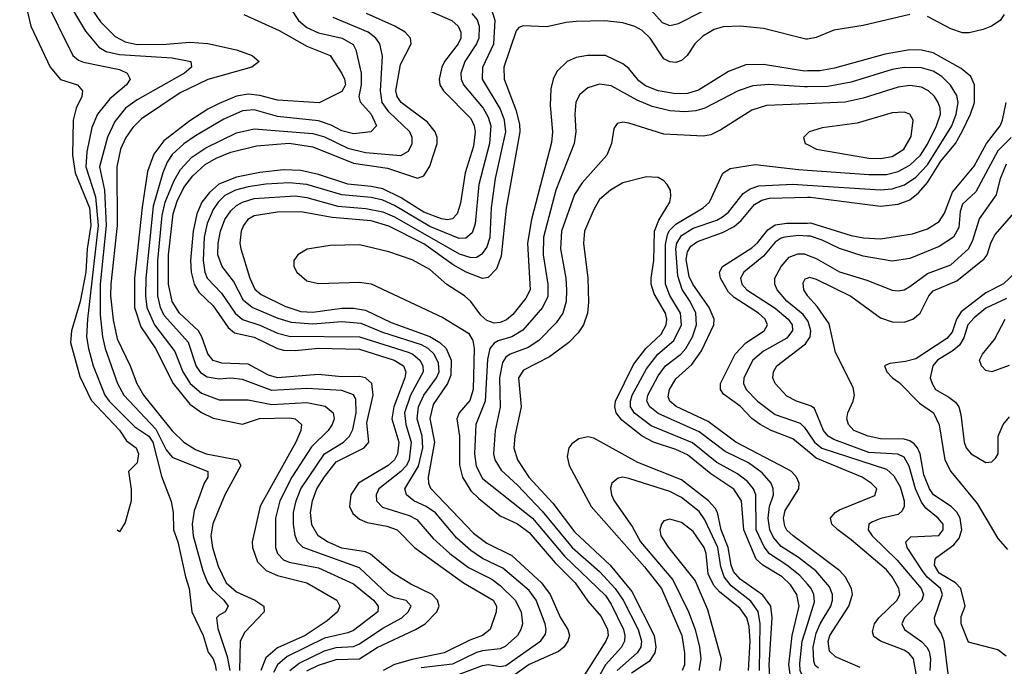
# Model space of a CAD drawing. Header units: inches. Extents: x 990535 to 1117859, y 769386 to 892122.
# Tile 306 of 656: x 1067309 to 1070673, y 772784 to 774993. Entities that reach past the tile are written whole.
import ezdxf

# ---------------------------------------------------------------- set-up
doc = ezdxf.new("R2010")
doc.units = ezdxf.units.IN
doc.header["$MEASUREMENT"] = 0
doc.layers.add('B0767', color=7, linetype='Continuous')
doc.layers.add('B0777', color=7, linetype='Continuous')

msp = doc.modelspace()

# ---------------------------------------------------------------- linework, layer by layer
at = {"layer": 'B0767', "color": 5}
for points, elevation in [([(1067309.2, 775130.8), (1067347.5, 774970), (1067413.4, 774830), (1067448.7, 774788.7), (1067506.3, 774770), (1067524.2, 774750), (1067521, 774730), (1067502.4, 774690), (1067492.2, 774650), (1067489.8, 774530), (1067499.1, 774470), (1067547.2, 774350), (1067552.7, 774290), (1067539.3, 774210), (1067534.7, 774130), (1067515.2, 774030), (1067486.2, 773930), (1067483.2, 773890), (1067514.6, 773774.6), (1067553.1, 773693.1), (1067650, 773590.5), (1067674.2, 773554.2), (1067706.5, 773530), (1067715, 773510), (1067710, 773479.3), (1067680.7, 773450), (1067690.3, 773389.7), (1067690.4, 773350), (1067670, 773276), (1067650, 773244.2), (1067641.9, 773249)], 3020), ([(1067391.6, 775071.6), (1067490.7, 774870), (1067510, 774854.5), (1067527.7, 774847.7), (1067650, 774822.1), (1067676.3, 774810), (1067687, 774790), (1067674, 774770), (1067617.2, 774722.8), (1067574.6, 774670), (1067555.7, 774624.3), (1067538.2, 774541.8), (1067534.8, 774490), (1067568, 774388), (1067577.2, 774290), (1067540.8, 773970), (1067537.7, 773910), (1067543.7, 773870), (1067560.5, 773810), (1067600.2, 773710), (1067615.1, 773690), (1067702.8, 773602.8), (1067750, 773569.8), (1067763.6, 773550), (1067794.1, 773434.1), (1067826.7, 773346.7), (1067833.3, 773310), (1067834.4, 773250), (1067849.3, 773210), (1067875, 773090), (1067888.1, 773050), (1067897.3, 772970), (1067935.7, 772890), (1067952.9, 772832.9), (1067970, 772810.2), (1067976.8, 772790), (1067980.1, 772770)], 3040), ([(1067527.8, 775070), (1067585.2, 774985.2), (1067634.8, 774934.8), (1067670, 774916.7), (1067710, 774908.2), (1067810, 774908.9), (1067890, 774916.1), (1067951.4, 774911.4), (1068050, 774889.7), (1068103.6, 774870), (1068127.2, 774850), (1068101.8, 774830), (1067951.6, 774788.4), (1067857.6, 774742.4), (1067725.4, 774654.6), (1067695.8, 774624.2), (1067671.4, 774590), (1067653.7, 774550), (1067641.3, 774490), (1067641.9, 774290), (1067620.4, 774090), (1067619.8, 774050), (1067628.1, 773968.1), (1067642.7, 773902.7), (1067686.8, 773810), (1067708.8, 773750), (1067731.8, 773710), (1067830, 773588.8), (1067870, 773549.4), (1067910, 773524.6), (1067946.7, 773510), (1068054.2, 773490), (1068064.9, 773470), (1068010.3, 773369.7), (1067969.2, 773270.8), (1067962.2, 773230), (1067968, 773190), (1067986.6, 773126.6), (1068015, 773070), (1068050, 773039), (1068112.6, 773010), (1068143.5, 772990), (1068144.8, 772970), (1068078.7, 772901.3), (1068062.8, 772870), (1068059.7, 772770)], 3080), ([(1067476.3, 775050), (1067533.6, 774953.6), (1067579.3, 774899.3), (1067604.3, 774884.3), (1067650, 774873.6), (1067830, 774862.1), (1067893.7, 774850), (1067895.8, 774830), (1067872.7, 774810), (1067710, 774719.1), (1067670.1, 774690), (1067634.6, 774645.4), (1067608.7, 774591.3), (1067582.1, 774490), (1067598.4, 774410), (1067604.1, 774290), (1067584.3, 774090), (1067584.6, 773984.6), (1067591.8, 773910), (1067601.3, 773870), (1067643.4, 773750), (1067665.3, 773710), (1067774.4, 773594.4), (1067810, 773524.2), (1067830, 773498.8), (1067951.4, 773450), (1067951.6, 773430), (1067938.8, 773410), (1067904.7, 773315.3), (1067898.9, 773270), (1067901.9, 773230), (1067934.5, 773110), (1067950.2, 773070.2), (1067966.7, 773046.7), (1068006.8, 773010), (1068021.5, 772990), (1068011.3, 772970), (1067990, 772959.4), (1067981.6, 772950), (1067986.3, 772913.7), (1068018, 772818), (1068027.1, 772770)], 3060), ([(1068235.3, 775030), (1068261.2, 774990), (1068290, 774966.5), (1068330, 774947.4), (1068411.1, 774930), (1068448.3, 774908.3), (1068457.7, 774890), (1068476.1, 774810), (1068475.5, 774770), (1068468.1, 774730), (1068472.3, 774712.3), (1068510, 774670.1), (1068527.8, 774630), (1068508.5, 774610), (1068450, 774603.4), (1068410, 774612.8), (1068372.7, 774632.7), (1068330, 774647.5), (1068190, 774661.8), (1068110, 774685.2), (1068070, 774681.6), (1068006.6, 774653.4), (1067910, 774596.2), (1067870, 774568.3), (1067830, 774531.8), (1067813.4, 774506.6), (1067797.8, 774470), (1067764.7, 774355.3), (1067739.6, 774110), (1067738.6, 774050), (1067743.8, 774010), (1067770, 773950.9), (1067839.3, 773859.3), (1067866.4, 773790), (1067891.1, 773750), (1067930, 773716.8), (1067990, 773695), (1068090, 773694.4), (1068170, 773678.4), (1068290, 773685.8), (1068353.2, 773673.2), (1068380.4, 773650), (1068383.8, 773630), (1068376.8, 773610), (1068363.4, 773590), (1068306, 773534), (1068239.1, 773430), (1068197.4, 773350), (1068183.5, 773290), (1068183.1, 773190), (1068189.5, 773169.5), (1068210, 773148.3), (1068230, 773140.4), (1068330, 773120.2), (1068450, 773065.9), (1068517.7, 773010), (1068533.6, 772990), (1068532.5, 772970), (1068450, 772906.8), (1068430, 772898.3), (1068350, 772880.9), (1068222.4, 772817.6), (1068190.1, 772790), (1068176.4, 772763.6)], 3140), ([(1068645.1, 775050), (1068785, 774990), (1068807.1, 774970), (1068816.5, 774950), (1068816.4, 774930), (1068807.3, 774910), (1068760.1, 774850), (1068750.8, 774830), (1068741.9, 774790), (1068744.9, 774770), (1068756.6, 774750), (1068850, 774655.2), (1068861.6, 774630), (1068864.5, 774610), (1068859.3, 774560.7), (1068830.7, 774469.3), (1068814.4, 774365.6), (1068803.1, 774330), (1068787.9, 774312.1), (1068770.9, 774309.1), (1068750, 774312.3), (1068690, 774335.4), (1068610, 774385.7), (1068550, 774415), (1068510, 774423.3), (1068430, 774430.4), (1068330, 774463.5), (1068270, 774478), (1068210, 774479.8), (1068130, 774470.6), (1068050, 774455.2), (1067989.5, 774430.5), (1067957, 774403), (1067931.6, 774370), (1067914.6, 774330), (1067901.5, 774270), (1067892.7, 774170), (1067895.4, 774130), (1067904.9, 774090), (1067921.6, 774061.6), (1067970, 774016), (1068021.7, 773941.7), (1068043.2, 773923.2), (1068110, 773908.2), (1068189.7, 773869.7), (1068210, 773864.2), (1068250, 773862.8), (1068330, 773870.7), (1068470, 773867.8), (1068588.9, 773830), (1068620.5, 773810), (1068628.1, 773790), (1068624.3, 773770), (1068586.8, 773670), (1068580.2, 773630), (1068604.1, 773550), (1068599.8, 773510), (1068589.4, 773490), (1068567.6, 773470), (1068466.3, 773410), (1068440.1, 773370), (1068435.3, 773330), (1068446.6, 773306.6), (1068470, 773286.4), (1068495.9, 773275.9), (1068562.9, 773262.9), (1068598.8, 773250), (1068658.2, 773190), (1068825.5, 773070), (1068927, 773010), (1068937.6, 772990), (1068936.8, 772970), (1068916.6, 772910), (1068890.1, 772890), (1068846.3, 772873.7), (1068759.4, 772830), (1068650, 772808), (1068589.3, 772790.7), (1068550.4, 772769.6)], 3220), ([(1068790, 772750), (1068890, 772787.5), (1068910, 772790.4), (1068950, 772784), (1068970, 772787.1), (1069089, 772871), (1069105.3, 772894.7), (1069108.1, 772910), (1069104.2, 772930), (1069073.9, 773010), (1069050, 773043.4), (1068959.4, 773119.4), (1068890, 773152.7), (1068850, 773179.9), (1068802, 773222), (1068730, 773308.2), (1068698, 773330), (1068655, 773350), (1068630.1, 773370), (1068624.9, 773390), (1068671.6, 773468.4), (1068686.6, 773530), (1068683.5, 773570), (1068666.8, 773630), (1068671.7, 773670), (1068689.6, 773710), (1068733.2, 773770), (1068741.7, 773790), (1068739.3, 773819.3), (1068724.6, 773850), (1068704, 773870), (1068682.2, 773882.1), (1068550, 773924.9), (1068475.4, 773955.4), (1068410, 773960.7), (1068310, 773952.7), (1068238, 773958), (1068191.7, 773971.7), (1068103.1, 774010), (1068073.3, 774033.3), (1068039.4, 774099.4), (1068000.5, 774150), (1067986.5, 774190), (1067987, 774230), (1067995.4, 774270), (1068010.4, 774310), (1068030, 774340.1), (1068050, 774358.2), (1068070.8, 774370), (1068110, 774382), (1068250, 774390.9), (1068290, 774385.3), (1068396.2, 774356.2), (1068492.1, 774347.9), (1068550, 774336.4), (1068590, 774319.2), (1068810, 774193.1), (1068850, 774180.3), (1068870, 774181.9), (1068890, 774194.1), (1068905.2, 774214.8), (1068916.6, 774250), (1068921, 774350), (1068934.9, 774450), (1068970, 774610), (1068964.9, 774650), (1068949.9, 774689.9), (1068889.7, 774790), (1068891.7, 774830), (1068928.3, 774910), (1068933.8, 774990), (1068921.1, 775030)], 3260), ([(1069456, 775036), (1069503.5, 774983.5), (1069530, 774973.3), (1069560.1, 774979.9), (1069640.4, 775020.4)], 3260), ([(1068074.4, 775010), (1068195.9, 774955.9), (1068290, 774902.6), (1068369.4, 774870), (1068410, 774808.4), (1068418.9, 774790), (1068421.7, 774770), (1068410, 774747.9), (1068331.7, 774708.3), (1068190, 774718.3), (1068130, 774733.6), (1068090, 774738.2), (1068050, 774731.1), (1067990, 774706.6), (1067952.4, 774687.6), (1067890, 774646.8), (1067801.3, 774578.7), (1067767, 774533), (1067746.2, 774473.8), (1067727.6, 774352.4), (1067701, 774110), (1067701.6, 774010), (1067723.5, 773943.5), (1067773.5, 773870), (1067833.7, 773750), (1067890, 773680.2), (1067930, 773651.7), (1067970, 773631.7), (1068070, 773611.4), (1068128.9, 773631.1), (1068232.4, 773632.4), (1068250, 773629), (1068271.4, 773610), (1068270.1, 773590), (1068253, 773550), (1068131.1, 773331.1), (1068103.7, 773210), (1068104, 773190), (1068121.5, 773141.5), (1068151.4, 773111.4), (1068190, 773094.9), (1068290, 773069), (1068393, 773010), (1068402.2, 772990), (1068394.8, 772970), (1068359.9, 772940.1), (1068284.9, 772890), (1068190, 772847), (1068150, 772813.1), (1068133.4, 772770)], 3120), ([(1068232.4, 772770), (1068264.4, 772795.6), (1068350, 772837.5), (1068390, 772848.7), (1068450, 772852.6), (1068470, 772861), (1068550, 772914.5), (1068614.2, 772950), (1068636.3, 772970), (1068645.9, 772990), (1068628.9, 773008.9), (1068590, 773018.4), (1068567.2, 773030), (1068470, 773120.2), (1068277, 773190), (1068257.8, 773210), (1068250.6, 773230.6), (1068244.3, 773270), (1068244.5, 773310), (1068254, 773350), (1068270.1, 773390), (1068350, 773509.6), (1068415, 773550), (1068435.9, 773570), (1068446.8, 773593.2), (1068458, 773650), (1068457.4, 773697.4), (1068450, 773711.8), (1068410, 773726.8), (1068290, 773733.6), (1068170, 773726.2), (1068070, 773763.6), (1068030, 773767.9), (1067990, 773765.5), (1067950, 773772.3), (1067930, 773784.5), (1067911.6, 773810), (1067885.3, 773890), (1067802.7, 773982.7), (1067790, 774010), (1067780.8, 774050), (1067780.9, 774170), (1067795.5, 774324.5), (1067806.6, 774370), (1067836.5, 774443.5), (1067858.7, 774481.3), (1067897.1, 774522.9), (1067944.6, 774555.4), (1068050, 774606.4), (1068110, 774620.1), (1068310, 774604.1), (1068350, 774592.4), (1068430, 774554.4), (1068490, 774538.6), (1068610.7, 774529.3), (1068636.8, 774543.2), (1068650.1, 774569.9), (1068649.7, 774590), (1068641.6, 774610), (1068570, 774678), (1068547.1, 774710), (1068541.7, 774750), (1068548, 774868), (1068539.5, 774910), (1068525.8, 774930), (1068500.1, 774950), (1068379.8, 774999.7)], 3160), ([(1068290, 772769.3), (1068330, 772788.7), (1068390, 772807.8), (1068470, 772809.5), (1068530, 772849), (1068660.8, 772910), (1068694.4, 772930), (1068734.6, 772970), (1068742, 772990), (1068736.3, 773010), (1068718, 773030), (1068645.1, 773065.1), (1068583.1, 773103.1), (1068507.8, 773167.8), (1068490, 773175.5), (1068410, 773188.4), (1068360.7, 773210), (1068328.3, 773230), (1068307.3, 773267.3), (1068302.2, 773310), (1068309.2, 773350), (1068324.2, 773390), (1068350, 773432), (1068390, 773482.3), (1068485.9, 773530), (1068502.2, 773550), (1068495.4, 773615.4), (1068516.4, 773710), (1068512.3, 773750), (1068490.1, 773770), (1068470, 773773.9), (1068410, 773773.3), (1068330, 773780.5), (1068190, 773770), (1068159.1, 773779.1), (1068090, 773816), (1067999.5, 773819.5), (1067970, 773829), (1067951.8, 773851.8), (1067931, 773910), (1067919.5, 773930), (1067854.8, 773990), (1067830, 774030), (1067817.2, 774090), (1067817.8, 774190), (1067833.3, 774330), (1067847.1, 774372.9), (1067870, 774420.1), (1067900.1, 774459.9), (1067942.3, 774497.7), (1067979.9, 774520.1), (1068030, 774540.5), (1068118.4, 774561.6), (1068230, 774571), (1068310, 774558.7), (1068450, 774503.2), (1068565.8, 774485.8), (1068668.1, 774451.9), (1068690, 774458.9), (1068710, 774492.9), (1068734.7, 774570), (1068734.9, 774590), (1068728.9, 774610), (1068702.7, 774642.7), (1068612.2, 774710), (1068598.5, 774730), (1068593.7, 774750), (1068610, 774839.7), (1068646.4, 774910), (1068644.6, 774930), (1068625.4, 774950), (1068590.1, 774970), (1068493.6, 775013.6)], 3180), ([(1068853.8, 775013.8), (1068872.3, 774992.3), (1068878.7, 774970), (1068877.2, 774930), (1068870, 774910.6), (1068830.1, 774850), (1068816.5, 774810), (1068817.7, 774790), (1068825.5, 774770), (1068892.5, 774690), (1068910, 774660.1), (1068918.7, 774630), (1068914.3, 774570), (1068877.1, 774430), (1068864.9, 774295), (1068854.7, 774265.3), (1068833.5, 774246.5), (1068810, 774245.7), (1068710, 774286.4), (1068590, 774358.5), (1068550, 774376.1), (1068510, 774385.7), (1068410, 774394.6), (1068290.1, 774429.9), (1068230, 774435.8), (1068150, 774431.4), (1068090, 774421.4), (1068045.8, 774410), (1068010, 774391.9), (1067986.9, 774370), (1067970, 774344.9), (1067950, 774296.3), (1067939, 774250), (1067935.5, 774170), (1067942.1, 774130), (1067950, 774110.1), (1067999.1, 774059.1), (1068045.1, 773990), (1068070, 773968.9), (1068130, 773949.3), (1068190, 773921.6), (1068230, 773911.5), (1068470, 773909.8), (1068636.6, 773856.7), (1068652.4, 773850), (1068676.4, 773830), (1068686.6, 773810), (1068687.7, 773790), (1068643.7, 773710), (1068623.5, 773650), (1068628.1, 773610), (1068646.9, 773550), (1068639.8, 773490), (1068630.3, 773470), (1068611.2, 773450), (1068536, 773390), (1068526.5, 773370), (1068527.9, 773350), (1068548.1, 773328.2), (1068639.1, 773299.1), (1068665.8, 773285.8), (1068721.1, 773221.1), (1068778.8, 773170), (1068842.4, 773122.4), (1068921.5, 773081.5), (1068950, 773060.6), (1069001.5, 773010), (1069021.7, 772970), (1069026.4, 772930), (1069021.5, 772910), (1069009.2, 772890), (1068967.5, 772852.5), (1068950, 772844.3), (1068890, 772837.6), (1068870, 772831.3), (1068787.8, 772792.2), (1068680.5, 772779.5)], 3240), ([(1070000, 774926.6), (1069994.3, 774925.7), (1069850, 774962.1), (1069770, 774970.5), (1069711.8, 774968.2), (1069681.4, 774958.6), (1069643.1, 774936.8), (1069615.9, 774910), (1069589.6, 774870), (1069570, 774853), (1069550, 774846.9), (1069530, 774848.4), (1069510, 774859.1), (1069462.3, 774930), (1069435.7, 774955.7), (1069410, 774969.7), (1069370, 774981.8), (1069308.4, 774988.4), (1069210, 774986.7), (1069176.4, 774983.6), (1069110, 774968.2), (1069028.7, 774971.3), (1069014.4, 774965.6), (1069005.6, 774954.4), (1068963.2, 774830), (1068963.8, 774790), (1069004.3, 774684.3), (1069016.3, 774636.3), (1069018.1, 774610), (1068971.1, 774348.9), (1068954.4, 774185.6), (1068937.7, 774142.3), (1068910, 774112.5), (1068890, 774109.2), (1068833.8, 774130), (1068790, 774155.7), (1068690, 774227.6), (1068570, 774288), (1068510, 774305.9), (1068376.8, 774316.8), (1068270, 774336.6), (1068190, 774335.2), (1068110, 774323), (1068088.5, 774310), (1068073.3, 774290), (1068065.5, 774270), (1068061.1, 774230), (1068064.2, 774210), (1068095.6, 774110), (1068112.1, 774072.1), (1068134.3, 774054.3), (1068214.4, 774014.4), (1068270, 773996.3), (1068310, 773994), (1068410, 774007.3), (1068450, 774007.5), (1068490, 774001.2), (1068578.3, 773958.3), (1068710, 773910.4), (1068744.4, 773890), (1068766, 773870), (1068783.5, 773830), (1068781.5, 773778.5), (1068770.2, 773749.8), (1068721.8, 773678.2), (1068709.7, 773630.3), (1068725.9, 773550), (1068704.8, 773430), (1068705.8, 773410), (1068712.8, 773392.8), (1068858.8, 773238.8), (1068904.9, 773204.9), (1068990, 773162.3), (1069091.8, 773070), (1069120.7, 773030), (1069156.3, 772950), (1069181.2, 772910), (1069187, 772890), (1069182, 772870), (1069167.8, 772850), (1069150, 772835.2), (1069050, 772790.7), (1068970, 772734)], 3280), ([(1070000, 774817.5), (1069990, 774817.3), (1069850, 774839.8), (1069790, 774838.5), (1069730, 774815.9), (1069628.2, 774751.8), (1069590, 774740.7), (1069550, 774739.1), (1069490, 774750.2), (1069446.6, 774766.6), (1069424, 774784), (1069390, 774825.8), (1069370, 774842.3), (1069310, 774870.7), (1069249.3, 774870.7), (1069210, 774863.2), (1069179.2, 774850), (1069144, 774816), (1069131.6, 774790), (1069123.2, 774756.8), (1069120.8, 774699.2), (1069128.7, 774610), (1069126.3, 774573.7), (1069057, 774310), (1069043.9, 774230), (1069053.2, 774070), (1069038.6, 774041.4), (1068993.5, 773986.4), (1068972.1, 773967.9), (1068950, 773958.1), (1068930, 773956.7), (1068904.9, 773964.9), (1068884.1, 773984.1), (1068850, 774030.7), (1068828.2, 774050), (1068768.8, 774088.8), (1068710, 774139.8), (1068650, 774173), (1068570, 774200), (1068470, 774223.3), (1068370, 774221.7), (1068291.6, 774208.4), (1068259.1, 774190), (1068245.7, 774170), (1068245.7, 774150), (1068256, 774130), (1068290, 774100.7), (1068330, 774092), (1068470, 774096.3), (1068510, 774090.5), (1068755.1, 773975.1), (1068842.6, 773922.6), (1068857.3, 773897.4), (1068861.7, 773870), (1068858, 773730), (1068847.3, 773692.7), (1068810.1, 773650), (1068802.8, 773630), (1068811.3, 773570), (1068811, 773471.1), (1068821.6, 773430), (1068850, 773384.1), (1068877.1, 773357.1), (1068950, 773297.8), (1069010, 773270.6), (1069050, 773241.9), (1069138.1, 773138.1), (1069206.9, 773070), (1069250, 773006.4), (1069294.9, 772954.9), (1069317.4, 772910), (1069318.8, 772890), (1069311.4, 772870), (1069230, 772742.8)], 3320), ([(1070000, 774763.7), (1069990, 774763.6), (1069868.4, 774771.6), (1069813.1, 774766.9), (1069763.2, 774750), (1069649.8, 774690.2), (1069618.4, 774681.6), (1069581.7, 774678.3), (1069530, 774681.5), (1069470, 774696.6), (1069418, 774718), (1069330, 774767.3), (1069290, 774772.7), (1069250, 774759.9), (1069223.1, 774736.9), (1069208.9, 774711.1), (1069205.2, 774670), (1069208.4, 774610), (1069203.6, 774570), (1069140.6, 774410), (1069098.7, 774250), (1069096.8, 774190), (1069113.4, 774090), (1069112.8, 774047.2), (1069094.8, 774010), (1069028.2, 773931.8), (1068990.2, 773910), (1068943.7, 773896.3), (1068930, 773888.3), (1068915.6, 773870), (1068907.4, 773832.6), (1068899, 773690), (1068867.3, 773610), (1068862.7, 773510), (1068868.2, 773468.2), (1068890, 773426), (1069061.1, 773290), (1069170, 773160.6), (1069310, 773025.8), (1069330, 772996.1), (1069371.9, 772910), (1069376.8, 772890), (1069375.7, 772870), (1069365.1, 772850), (1069310.3, 772789.6), (1069266.8, 772713.2)], 3340), ([(1070000, 774705.8), (1069860.2, 774699.8), (1069810, 774684.1), (1069703.7, 774616.3), (1069670, 774599.9), (1069645.4, 774594.6), (1069510, 774602.1), (1069390, 774638.7), (1069370, 774642.5), (1069350, 774638), (1069338.9, 774621.1), (1069330.2, 774570), (1069315, 774530), (1069230, 774435.8), (1069204.3, 774395.7), (1069160.2, 774270), (1069156.9, 774210), (1069174.6, 774110), (1069177, 774070), (1069175.4, 774030), (1069164.1, 773990), (1069142.2, 773957.8), (1069082.8, 773897.2), (1069046.5, 773873.5), (1068984.1, 773850), (1068970, 773840.1), (1068957.9, 773822.1), (1068948.1, 773770), (1068950.4, 773669.6), (1068933.8, 773590), (1068927.8, 773510), (1068931.8, 773490), (1068954.4, 773454.4), (1069010, 773403.4), (1069094.2, 773314.2), (1069196.5, 773190), (1069290, 773108.6), (1069343.1, 773050), (1069370.7, 773010), (1069422.4, 772910), (1069433.8, 772870), (1069430.9, 772850), (1069418.5, 772830), (1069350, 772769.9)], 3360), ([(1070000, 774603.8), (1069986.7, 774590), (1069992.4, 774570), (1070000, 774566)], 3380), ([(1070000, 773064.6), (1069974.5, 773094.5), (1069930, 773130), (1069870, 773168), (1069852, 773192.1), (1069825.3, 773250), (1069823.6, 773370), (1069815.7, 773390), (1069795.3, 773415.3), (1069761.6, 773441.6), (1069690, 773480.1), (1069607.2, 773547.2), (1069465.7, 773605.7), (1069408.9, 773648.9), (1069395.8, 773670), (1069395.2, 773690), (1069401.5, 773710), (1069450, 773800.7), (1069488.7, 773850), (1069543.4, 773896.6), (1069569.9, 773950), (1069566.6, 773990), (1069530, 774050.4), (1069515.6, 774090), (1069515.1, 774224.9), (1069521.6, 774258.4), (1069528.1, 774271.9), (1069550, 774294.9), (1069643.4, 774350), (1069665.8, 774370), (1069711, 774469), (1069735.6, 774484.4), (1069821.7, 774498.3), (1069970, 774480.8), (1070000, 774478.6)], 3360), ([(1069948.4, 772708.4), (1069936.9, 772790), (1069947.5, 772890), (1069971.7, 772990), (1069963.7, 773030), (1069942.1, 773062.1), (1069913.3, 773090), (1069847.6, 773130), (1069824.6, 773150), (1069783, 773250), (1069774.7, 773350), (1069748.9, 773388.9), (1069670, 773441.3), (1069590, 773507), (1069550, 773525.2), (1069473.9, 773550), (1069435.6, 773570), (1069365.5, 773625.5), (1069346.5, 773650), (1069341.7, 773670), (1069344.2, 773690), (1069405.4, 773814.6), (1069448.4, 773870), (1069500.8, 773919.2), (1069517.9, 773950), (1069520.1, 773970), (1069515, 773990), (1069476.3, 774056.3), (1069466.4, 774090), (1069466.1, 774110), (1069475.3, 774170), (1069477.6, 774270), (1069492, 774308), (1069529.8, 774370), (1069533.8, 774390), (1069532.1, 774410), (1069521.3, 774430), (1069510, 774442.4), (1069490, 774453.5), (1069450, 774456.1), (1069370, 774435.2), (1069327.6, 774410), (1069290, 774378.2), (1069270, 774343.9), (1069238.7, 774270), (1069234.7, 774230), (1069250.1, 774110), (1069251.8, 774028.2), (1069248.8, 773990), (1069234.6, 773950), (1069217.1, 773922.9), (1069184.5, 773890), (1069119.1, 773840.9), (1069030, 773795.9), (1069012.8, 773770), (1069022.5, 773670), (1069000.6, 773570), (1068997.6, 773530), (1069009.7, 773490), (1069048.8, 773430), (1069130, 773341.3), (1069204, 773244), (1069326.3, 773130), (1069400.3, 773040.3), (1069476.3, 772890), (1069482.4, 772850), (1069479, 772830), (1069459.6, 772800.4), (1069399.2, 772760.8)], 3380), ([(1070000, 773132.5), (1069970, 773155.7), (1069910, 773194.1), (1069884, 773224), (1069871.5, 773250), (1069865.8, 773290), (1069871, 773330), (1069883.8, 773370), (1069882.9, 773390), (1069875.6, 773410), (1069845.1, 773445.1), (1069798.8, 773478.8), (1069718.5, 773518.5), (1069630, 773584.6), (1069490, 773647.4), (1069461.8, 773670), (1069451.4, 773690), (1069454.9, 773710), (1069490, 773776.6), (1069515.7, 773810), (1069567.6, 773850), (1069584.7, 773870), (1069607.8, 773910), (1069621.6, 773950), (1069618.4, 773990), (1069599.3, 774030), (1069571.6, 774071.6), (1069557.4, 774117.4), (1069550.4, 774210), (1069554.4, 774230), (1069570, 774255.6), (1069610, 774280.7), (1069690, 774308.2), (1069710, 774319.6), (1069730, 774335.7), (1069781, 774399), (1069804.8, 774415.2), (1069834.4, 774425.5), (1069950, 774430.7), (1070000, 774427.5)], 3340), ([(1070000, 773193.5), (1069951.3, 773230), (1069930, 773249.9), (1069923.2, 773263.2), (1069918.2, 773290), (1069923.7, 773316.3), (1069970.8, 773390), (1069971.3, 773410), (1069962.3, 773430), (1069945.2, 773450), (1069930, 773459.1), (1069755.1, 773550), (1069660.5, 773620.5), (1069551.7, 773671.7), (1069529.5, 773690), (1069524.8, 773704.8), (1069528.6, 773730), (1069550, 773766), (1069604.8, 773815.2), (1069638.7, 773861.3), (1069680.1, 773950), (1069680.9, 773970), (1069664.7, 774010), (1069608.9, 774088.9), (1069596, 774116), (1069586.3, 774173.7), (1069590, 774199.8), (1069601.3, 774218.7), (1069624.6, 774235.4), (1069710, 774265.8), (1069750, 774286.5), (1069773.6, 774306.4), (1069818.8, 774361.3), (1069844, 774376), (1069870, 774383.1), (1070000, 774386.2)], 3320), ([(1070000, 773520.3), (1069950, 773561.4), (1069875.9, 773590), (1069838.4, 773610), (1069810.4, 773630.4), (1069770, 773672.6), (1069713.7, 773713.7), (1069703.5, 773730), (1069703.5, 773750), (1069753.7, 773850), (1069790, 773888.6), (1069852.2, 773930), (1069863.4, 773950), (1069855.3, 773970), (1069832.6, 773990), (1069750, 774043.7), (1069730, 774062.6), (1069702.6, 774110), (1069699.9, 774130), (1069709.7, 774150.3), (1069810, 774213.4), (1069830, 774230.4), (1069864.6, 774275.4), (1069890, 774291.6), (1069930, 774297.6), (1070000, 774298.3)], 3280), ([(1070000, 774253.6), (1069970, 774255.1), (1069923.1, 774250), (1069910, 774246.9), (1069890, 774232.5), (1069850, 774184.9), (1069783.1, 774130), (1069771.8, 774110), (1069775.6, 774090), (1069793.5, 774070), (1069890, 774007), (1069934.6, 773970), (1069947.4, 773950), (1069949.1, 773930.9), (1069930, 773904.9), (1069850, 773860.1), (1069813.3, 773830), (1069782.7, 773770), (1069781.8, 773750), (1069791.3, 773730), (1069830, 773689.5), (1069890, 773644.2), (1069974.7, 773614.7), (1069990, 773600.1), (1070000, 773585.4)], 3260), ([(1070000, 773965.2), (1069985.6, 773985.6), (1069930, 774031.7), (1069896.4, 774070), (1069888.6, 774090), (1069888.5, 774110), (1069909.9, 774150), (1069938.2, 774181.8), (1069966.9, 774193.1), (1069990, 774192.5), (1070000, 774188.7)], 3240), ([(1070000, 774050.6), (1069988.3, 774070), (1069985.6, 774094.4), (1069992.5, 774107.5), (1070000, 774110.2)], 3220), ([(1070000, 773677.7), (1069962.3, 773690), (1069930, 773707), (1069889.9, 773750), (1069882, 773770), (1069883.8, 773790), (1069895, 773810), (1069993.9, 773886.1), (1070000, 773895.8)], 3240), ([(1069879, 772630), (1069868.8, 772790), (1069879.5, 772950), (1069874.9, 772990), (1069847.7, 773027.7), (1069770, 773082.1), (1069748, 773108), (1069739.9, 773130), (1069729.4, 773190), (1069705.8, 773250), (1069692.3, 773310), (1069684.5, 773324.5), (1069662.3, 773350), (1069570, 773421.5), (1069420.3, 773480.3), (1069270, 773563.4), (1069250, 773568.5), (1069218.8, 773561.2), (1069195.7, 773544.3), (1069185, 773530), (1069179, 773501), (1069186, 773470), (1069261, 773330), (1069443.8, 773123.8), (1069502.1, 773050), (1069570.7, 772890), (1069580.6, 772830), (1069579.6, 772790), (1069571.7, 772770)], 3420), ([(1069836.1, 772770), (1069838.8, 772930), (1069831.8, 772971.8), (1069806.5, 773006.5), (1069739.2, 773059.2), (1069715.5, 773090), (1069704.1, 773124.1), (1069693.7, 773190), (1069650, 773285.2), (1069630, 773313.3), (1069570, 773360.8), (1069530, 773381.8), (1069390, 773426.3), (1069370, 773429.8), (1069353.2, 773426.8), (1069331.6, 773410), (1069327.4, 773392.6), (1069330.2, 773370), (1069339.8, 773350), (1069401.4, 773261.4), (1069430.1, 773210), (1069539.9, 773079.9), (1069594, 772970), (1069616, 772910), (1069631.3, 772850), (1069635.7, 772810), (1069628.6, 772770)], 3440), ([(1069798.5, 772770), (1069804.6, 772870), (1069800.8, 772920.8), (1069793.3, 772950), (1069770, 772981.8), (1069699.2, 773039.2), (1069680.3, 773060.3), (1069660.6, 773100.6), (1069654.4, 773170), (1069647.7, 773190), (1069610, 773244.7), (1069570, 773275.8), (1069530, 773287.1), (1069510, 773280.8), (1069501, 773270), (1069495.8, 773250), (1069499.3, 773230), (1069525.2, 773190), (1069616, 773076), (1069658.5, 772978.5), (1069705.1, 772810), (1069699.2, 772770)], 3460), ([(1070000, 772724.7), (1069991.8, 772730), (1069975.4, 772770), (1069973.7, 772793.7), (1069981.6, 772870), (1070000, 772927.7)], 3360)]:
    msp.add_lwpolyline(points, dxfattribs=dict(at, elevation=elevation))
at = {"layer": 'B0777', "color": 5}
for points, elevation in [([(1070350, 775010.9), (1070190, 774972.5), (1070090, 774957.3), (1070030, 774931.6), (1070000, 774926.6)], 3280), ([(1070671.8, 775010), (1070658.2, 774990), (1070629.1, 774970), (1070600.8, 774959.2), (1070552.3, 774947.7), (1070530, 774947.2), (1070490, 774961), (1070410, 775003.2)], 3280), ([(1070000, 774386.2), (1070010, 774386.5), (1070250, 774355.5), (1070310, 774362.5), (1070350, 774377.9), (1070379, 774400.9), (1070410, 774436.6), (1070455.7, 774510), (1070506.1, 774570), (1070530, 774613.1), (1070557.4, 774670), (1070571.1, 774710), (1070570.7, 774770), (1070558.4, 774798.4), (1070525.6, 774825.6), (1070430, 774879.6), (1070390, 774889), (1070350, 774889.3), (1070265.1, 774874.9), (1070092.9, 774827.1), (1070041.9, 774818), (1070000, 774817.5)], 3320), ([(1070000, 774427.5), (1070250, 774411.3), (1070290, 774414.9), (1070331.3, 774428.7), (1070370, 774455.3), (1070410, 774496.5), (1070492.8, 774630), (1070507.9, 774670), (1070514.5, 774710), (1070510, 774733.2), (1070489.3, 774769.3), (1070458.8, 774798.8), (1070430, 774816.4), (1070390, 774827.9), (1070330, 774829.6), (1070290, 774822), (1070150, 774779.1), (1070070, 774764.6), (1070000, 774763.7)], 3340), ([(1070000, 774478.6), (1070210, 774463.8), (1070270, 774463.7), (1070310, 774473.7), (1070350, 774496), (1070386.1, 774530), (1070410, 774567), (1070441.4, 774630), (1070454.3, 774670), (1070453.3, 774690), (1070446.9, 774710), (1070433.7, 774730), (1070413.5, 774750), (1070390, 774762.4), (1070350, 774768.1), (1070310, 774762.1), (1070190, 774724.3), (1070128.6, 774711.4), (1070000, 774705.8)], 3360), ([(1070000, 774298.3), (1070010, 774298.5), (1070150, 774256), (1070192, 774248), (1070250, 774244.3), (1070358.6, 774261.4), (1070410, 774278.5), (1070450, 774303.8), (1070468.2, 774331.8), (1070496, 774404), (1070570, 774491.9), (1070611.7, 774570), (1070658, 774630), (1070666.8, 774650), (1070678.7, 774710)], 3280), ([(1070000, 774566), (1070030.7, 774550), (1070210, 774519.7), (1070250, 774519.1), (1070290, 774525.6), (1070329.1, 774550), (1070354.1, 774594.1), (1070360.8, 774650), (1070349.8, 774669.8), (1070330, 774676.8), (1070290, 774674.1), (1070170, 774639.6), (1070050, 774623.5), (1070006, 774610), (1070000, 774603.8)], 3380), ([(1070695.8, 774590), (1070650, 774545.2), (1070575.6, 774404.4), (1070530, 774363.1), (1070522.1, 774337.9), (1070517.2, 774282.8), (1070499, 774250), (1070450, 774217.8), (1070350, 774177.5), (1070290, 774168.4), (1070190, 774184.7), (1070110, 774211.4), (1070050, 774240.1), (1070010, 774253.1), (1070000, 774253.6)], 3260), ([(1070000, 774188.7), (1070030, 774177.4), (1070110, 774131.8), (1070202.8, 774102.8), (1070290, 774069.5), (1070310, 774066.3), (1070330, 774070.1), (1070350, 774081), (1070410, 774125.4), (1070490, 774155.6), (1070549.9, 774210), (1070564.2, 774235.8), (1070587.4, 774312.6), (1070645.7, 774394.3), (1070659.7, 774450), (1070679.7, 774500.3)], 3240), ([(1070000, 774110.2), (1070007.2, 774112.8), (1070030, 774106.6), (1070148.7, 774048.7), (1070250, 773974.4), (1070290, 773960.3), (1070330, 773959.4), (1070360.2, 773970), (1070385.5, 773990), (1070414.3, 774050), (1070430, 774066.8), (1070510, 774101.2), (1070603.8, 774176.2), (1070614.5, 774190), (1070627.4, 774232.6), (1070640.8, 774259.2), (1070706.7, 774333.3)], 3220), ([(1070712.4, 774130), (1070670, 774090.6), (1070610, 774060), (1070524.8, 773995.2), (1070509.6, 773970.4), (1070494.9, 773925.1), (1070475.8, 773904.2), (1070370, 773834.7), (1070335.2, 773824.8), (1070281.1, 773818.9), (1070263, 773810), (1070270.9, 773790), (1070290.4, 773770), (1070313.2, 773753.2), (1070382.9, 773682.9), (1070430.3, 773650), (1070449.6, 773609.6), (1070469.7, 773490), (1070489.4, 773450), (1070579.9, 773339.9), (1070650, 773220.9), (1070683.4, 773183.4)], 3180), ([(1070679.4, 772819.4), (1070650, 772841.1), (1070550, 772866.8), (1070524.9, 772930), (1070525, 772955), (1070539.2, 772990), (1070524.5, 773050), (1070505.5, 773070), (1070450, 773102.3), (1070433.7, 773130), (1070436.9, 773150), (1070442.6, 773157.4), (1070500.7, 773199.3), (1070518.3, 773221.7), (1070528, 773250), (1070522, 773290), (1070510.6, 773310.6), (1070490.8, 773330), (1070431, 773370), (1070416.9, 773390), (1070397.9, 773437.9), (1070384.9, 773510), (1070376.6, 773530), (1070364.4, 773544.4), (1070350, 773554.8), (1070330, 773560.3), (1070250, 773561.4), (1070207.4, 773570), (1070158.7, 773590), (1070140.2, 773610), (1070134.2, 773630), (1070138, 773650), (1070156.6, 773690), (1070160.3, 773710), (1070156.7, 773736.7), (1070095.6, 773855.6), (1070073.9, 773953.9), (1070033.5, 774013.5), (1070000.3, 774050), (1070000, 774050.6)], 3220), ([(1070679.8, 774040.2), (1070610, 774007.9), (1070570, 773974.9), (1070547.4, 773950), (1070533.8, 773906.2), (1070519.1, 773880.8), (1070497.6, 773862.4), (1070444.5, 773830), (1070428.3, 773810), (1070419.8, 773770), (1070426.4, 773750), (1070437.7, 773730), (1070483.6, 773703.6), (1070506.1, 773686.2), (1070516.9, 773670), (1070524.6, 773644.6), (1070534.9, 773550), (1070542.4, 773530), (1070558.8, 773510), (1070610, 773480.3), (1070630, 773482.4), (1070643.6, 773496.4), (1070651.1, 773510), (1070652, 773570), (1070668.6, 773610), (1070690, 773636.4)], 3160), ([(1070000, 773895.8), (1070008.9, 773910), (1070011.2, 773930), (1070002.2, 773962.2), (1070000, 773965.2)], 3240), ([(1070688.7, 773811.3), (1070630, 773789.8), (1070610, 773794.7), (1070594.8, 773810), (1070587.3, 773830), (1070597.6, 773850), (1070639.4, 773900.6), (1070675.1, 773970)], 3140), ([(1070481.4, 772750), (1070467.2, 772870), (1070457.1, 772897.1), (1070436.6, 772930), (1070434.2, 772950), (1070461.6, 773030), (1070454.3, 773050), (1070409.3, 773089.3), (1070392.6, 773110), (1070341.2, 773190), (1070335.9, 773210), (1070353, 773227), (1070449.2, 773230.8), (1070463.4, 773250), (1070463.2, 773270), (1070446.5, 773290), (1070404.8, 773324.8), (1070390, 773345), (1070369.7, 773390), (1070347.5, 773467.5), (1070330, 773498.6), (1070308.4, 773508.4), (1070210, 773514.7), (1070090, 773558.6), (1070071.4, 773570), (1070054.5, 773590), (1070024.5, 773664.5), (1070013.3, 773673.3), (1070000, 773677.7)], 3240), ([(1070000, 773585.4), (1070024, 773550), (1070049.3, 773529.3), (1070270, 773457.3), (1070295.1, 773435.1), (1070317.2, 773397.2), (1070330.8, 773350), (1070330.2, 773329.8), (1070324.1, 773315.9), (1070310, 773303.3), (1070250.6, 773289.4), (1070222.1, 773277.9), (1070209.9, 773270), (1070207.7, 773250), (1070221.4, 773230), (1070306.5, 773146.5), (1070388.8, 773050), (1070396.7, 773030), (1070390.7, 773010), (1070331.5, 772950), (1070322.9, 772930), (1070331.6, 772910), (1070390, 772868.8), (1070408.1, 772850), (1070415.4, 772835.4), (1070419.9, 772810), (1070417.7, 772770)], 3260), ([(1070384.2, 772690), (1070361.9, 772810), (1070348, 772828), (1070330, 772839.4), (1070249.1, 772870), (1070226.7, 772886.7), (1070222, 772902), (1070229.6, 772930), (1070244.1, 772950), (1070307, 773010), (1070316, 773030), (1070312.8, 773050), (1070289.6, 773090), (1070270, 773113.6), (1070150, 773216.8), (1070103.9, 773250), (1070083.7, 773270), (1070078.8, 773290), (1070094.3, 773310), (1070110, 773318.8), (1070230, 773367.5), (1070236.8, 773390), (1070217.7, 773410), (1070186.9, 773430), (1070030, 773495.6), (1070000, 773520.3)], 3280), ([(1070180.6, 772780.6), (1070096.3, 772816.3), (1070075.6, 772835.6), (1070071.1, 772870), (1070076.8, 772890), (1070141.8, 772990), (1070153.9, 773030), (1070151.1, 773050), (1070130, 773089.3), (1070110.6, 773110.6), (1070000, 773193.5)], 3320), ([(1070037.8, 772777.8), (1070026.7, 772786.7), (1070021.5, 772801.5), (1070020, 772850), (1070030, 772897.3), (1070043.8, 772930), (1070080.4, 772990), (1070086.1, 773010), (1070085.3, 773030), (1070075.6, 773055.6), (1070029.1, 773110), (1070000, 773132.5)], 3340), ([(1070000, 772927.7), (1070024.5, 773004.5), (1070021.6, 773030), (1070012.4, 773050), (1070000, 773064.6)], 3360)]:
    msp.add_lwpolyline(points, dxfattribs=dict(at, elevation=elevation))

doc.saveas('drawing.dxf')
